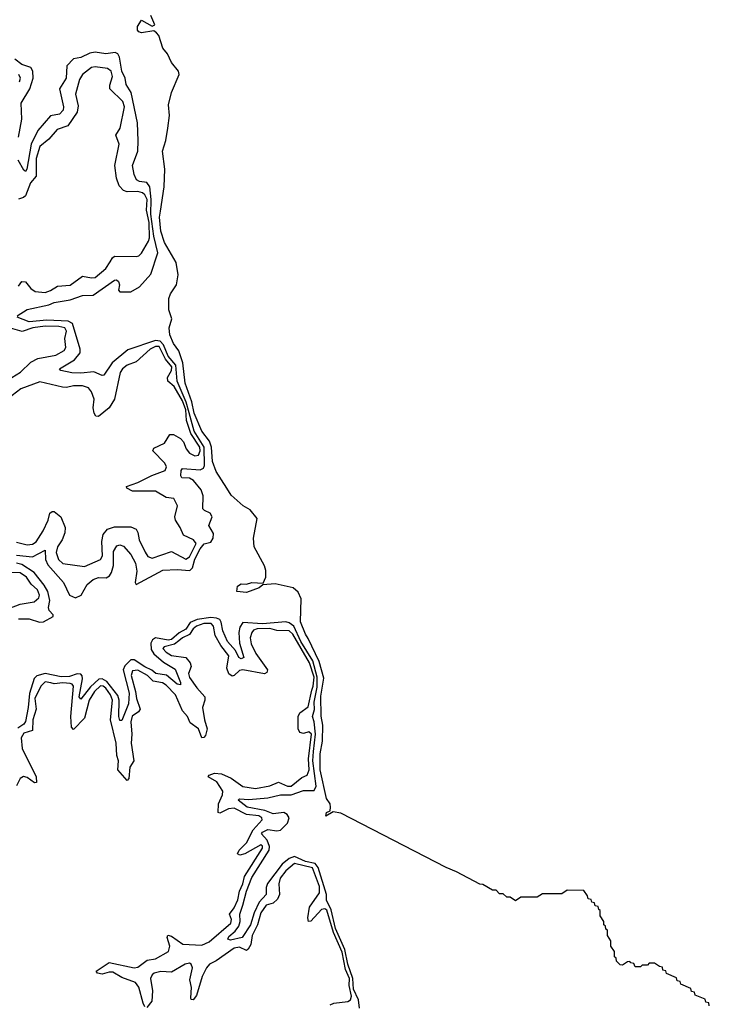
# Model space of a CAD drawing. Extents: x 2494118 to 2687960, y 757339 to 915227.
# Tile 346 of 364: x 2662322 to 2666192, y 874660 to 880183. Entities that reach past the tile are written whole.
import ezdxf

# ---------------------------------------------------------------- set-up
doc = ezdxf.new("R2010")
doc.units = 0

msp = doc.modelspace()

# ---------------------------------------------------------------- linework, layer by layer
at = {"layer": '0CON20XD'}
for points in [[(2666191.7, 874651.7), (2666188.3, 874668.3), (2666171.7, 874671.7), (2666168.3, 874688.3), (2666111.7, 874711.7), (2666108.3, 874728.3), (2666091.7, 874731.7), (2666088.3, 874748.3), (2666031.7, 874771.7), (2666028.3, 874788.3), (2666011.7, 874791.7), (2666008.3, 874808.3), (2665951.7, 874831.7), (2665948.3, 874848.3), (2665931.7, 874851.7), (2665928.3, 874868.3), (2665911.7, 874871.7), (2665885, 874890), (2665855, 874890), (2665845, 874880), (2665815, 874880), (2665805, 874870), (2665775, 874870), (2665768.3, 874888.3), (2665751.7, 874891.7), (2665745, 874900), (2665731.7, 874898.3), (2665705, 874880), (2665691.7, 874881.7), (2665671.7, 874901.7), (2665668.3, 874918.3), (2665660, 874925), (2665660, 874955), (2665640, 874985), (2665640, 875015), (2665620, 875045), (2665620, 875075), (2665611.7, 875081.7), (2665608.3, 875098.3), (2665600, 875105), (2665600, 875125), (2665580, 875155), (2665580, 875185), (2665571.7, 875191.7), (2665568.3, 875208.3), (2665551.7, 875211.7), (2665548.3, 875228.3), (2665531.7, 875231.7), (2665528.3, 875248.3), (2665511.7, 875251.7), (2665508.3, 875268.3), (2665488.3, 875298.3), (2665395, 875300), (2665365, 875280), (2665255, 875280), (2665225, 875260), (2665135, 875260), (2665105, 875240), (2665075, 875260), (2665055, 875260), (2665035, 875280), (2665015, 875280), (2664995, 875300), (2664975, 875300), (2664921.7, 875331.7), (2664905, 875333.3), (2664773.3, 875403.3), (2664715, 875426.7), (2664125, 875731.4), (2664081.2, 875738.8), (2664040, 875715), (2664044.3, 875735), (2664064.2, 875745.8), (2664067.1, 875765), (2664063.5, 875785), (2664043.8, 875815), (2664007.5, 875975), (2664007.3, 876065), (2664020.8, 876135), (2664023.3, 876225), (2664014.2, 876275.8), (2664012.6, 876387.4), (2664028.5, 876488.5), (2664001.8, 876581.8), (2663941.8, 876711.8), (2663925, 876736), (2663897.3, 876805), (2663902.1, 876935), (2663885, 876972.5), (2663856.4, 876996.4), (2663755, 877017.5), (2663687, 877013), (2663666.7, 876995), (2663595, 876970), (2663540, 876975), (2663543.8, 877006.2), (2663565, 877017.5), (2663595, 877016.7), (2663625, 877026.7), (2663688.3, 877021.7), (2663703.8, 877055), (2663703.6, 877093.6), (2663695, 877120), (2663638.1, 877225), (2663634.4, 877275), (2663654.2, 877385), (2663615, 877434.2), (2663576.6, 877456.6), (2663508.6, 877515), (2663484.8, 877554.8), (2663425, 877648), (2663404.6, 877705.4), (2663397.7, 877785), (2663387.8, 877817.8), (2663344.8, 877875), (2663301, 877975), (2663289, 878039), (2663250.7, 878145), (2663237.9, 878257.9), (2663214.6, 878324.6), (2663185, 878365.8), (2663164.6, 878415), (2663161.9, 878455), (2663175.6, 878505), (2663159.5, 878555), (2663159.2, 878619.2), (2663168.6, 878645), (2663201.4, 878695), (2663212.3, 878752.3), (2663200.9, 878820.9), (2663135, 878934), (2663115, 878997.5), (2663107.1, 879075), (2663111.8, 879108.2), (2663132, 879245), (2663136, 879345), (2663124.5, 879445), (2663142.9, 879505), (2663154.3, 879575), (2663163.1, 879645), (2663157.5, 879705), (2663174.3, 879775), (2663217.5, 879875), (2663212.5, 879895), (2663175, 879943.3), (2663152.5, 879992.5), (2663125, 880022.5), (2663103.6, 880093.6), (2663089.3, 880109.3), (2663075, 880120), (2663005, 880110), (2662990, 880115), (2662982.5, 880125), (2662982.5, 880145), (2663005, 880180), (2663065, 880147.5), (2663080, 880155), (2663057.3, 880207.3)], [(2662316.5, 879525), (2662334.8, 879625), (2662331, 879715), (2662378.7, 879795), (2662398.7, 879855), (2662396.8, 879895), (2662384, 879914), (2662335, 879932), (2662295, 879960.9)], [(2662307.5, 878522.5), (2662365, 878556.7), (2662485, 878583.1), (2662515, 878596.7), (2662605, 878611.4), (2662675, 878635.8), (2662735, 878638.2), (2662855, 878722.1), (2662865, 878723.3), (2662877.5, 878715), (2662881.5, 878695), (2662877.1, 878665), (2662885, 878655.8), (2662945, 878656.5), (2662995.4, 878684.6), (2663058.7, 878755), (2663098.2, 878875), (2663075, 878968.7), (2663057.8, 879092.2), (2663059.8, 879175), (2663053, 879245), (2663035, 879268.9), (2662995.1, 879275.1), (2662978.2, 879285), (2662965.3, 879315), (2662955.3, 879364.7), (2662984.6, 879445), (2662986.7, 879503.3), (2662983.2, 879605), (2662947.9, 879775), (2662919.1, 879819.1), (2662914.5, 879855), (2662895.2, 879895), (2662882, 879972), (2662872.5, 879992.5), (2662858.7, 879998.7), (2662805, 879992.1), (2662745, 880000.7), (2662715, 879996), (2662665, 879971.9), (2662625, 879963.9), (2662586.4, 879925), (2662583.8, 879855), (2662545.8, 879795), (2662567.6, 879695), (2662565.3, 879675), (2662545, 879653.6), (2662495, 879644.6), (2662425, 879561.6), (2662387.1, 879485), (2662362.1, 879345), (2662355, 879331.9), (2662345, 879338.6), (2662313, 879395)], [(2662315, 878688.8), (2662335, 878714.5), (2662355, 878713.3), (2662385, 878675.3), (2662408.5, 878658.5), (2662465, 878652.2), (2662495, 878663.1), (2662535, 878688.3), (2662606.3, 878693.7), (2662675, 878744.8), (2662725, 878734.7), (2662745, 878736.8), (2662805, 878787), (2662829.6, 878825), (2662842.5, 878847.5), (2662855, 878856.2), (2662975, 878854), (2662991.2, 878858.8), (2663005, 878872.7), (2663045, 878940.4), (2663049.8, 878960.2), (2663048, 879045), (2663033.1, 879115), (2663036.9, 879175), (2663025, 879201.3), (2663012.2, 879212.2), (2662985, 879219.6), (2662925, 879217.9), (2662905, 879224.8), (2662881.2, 879251.2), (2662866.4, 879295), (2662855.2, 879364.8), (2662880, 879485), (2662862.4, 879535), (2662885.4, 879574.7), (2662910.9, 879695), (2662900.7, 879725), (2662828.9, 879795), (2662827.8, 879815), (2662842.9, 879865), (2662835.7, 879895), (2662815, 879908.7), (2662745, 879918.2), (2662725, 879915.3), (2662674.8, 879875.2), (2662657.2, 879847.2), (2662634.7, 879765), (2662649.8, 879699.9), (2662645, 879664.7), (2662592.2, 879587.8), (2662532.4, 879567.6), (2662485, 879513.2), (2662435, 879472.1), (2662415.1, 879404.9), (2662415.2, 879304.8), (2662383, 879267), (2662355, 879194.7), (2662344.6, 879185), (2662315, 879176.3)], [(2662320.5, 879835), (2662327, 879855), (2662318.4, 879875)], [(2662305, 877178.4), (2662395, 877170.5), (2662465, 877206.7), (2662467.8, 877155), (2662480.9, 877125), (2662567.7, 877025), (2662602.5, 876955), (2662635, 876939.6), (2662666.7, 876955), (2662701.3, 877015), (2662735, 877043.1), (2662765, 877053.5), (2662808.1, 877051.9), (2662826.6, 877063.4), (2662838, 877082), (2662848.2, 877121.8), (2662849.4, 877200.6), (2662868, 877232), (2662885, 877237.7), (2662905, 877230), (2662945, 877183.6), (2662971.2, 877135), (2662980.4, 877089.5), (2662971.1, 877025), (2662975, 877014.3), (2663125, 877095.2), (2663205, 877098.9), (2663276.1, 877094), (2663292.3, 877107.7), (2663305, 877156.2), (2663335, 877215.1), (2663357.1, 877242.9), (2663395, 877252.9), (2663407.8, 877275), (2663410.1, 877300.1), (2663384.2, 877345), (2663403.1, 877395), (2663390.8, 877415), (2663358.9, 877428.9), (2663350, 877440), (2663351.7, 877511.7), (2663339.6, 877545), (2663298.3, 877598.3), (2663275, 877611.1), (2663232.7, 877612.7), (2663225.6, 877625), (2663228.1, 877655), (2663235, 877665.7), (2663335, 877657.3), (2663353.6, 877666.5), (2663358.3, 877681.7), (2663356.6, 877785), (2663301.1, 877875), (2663272.9, 877977.1), (2663257.2, 878037.2), (2663205.1, 878155), (2663198, 878245), (2663155, 878294.9), (2663129.2, 878359.2), (2663110.5, 878380.5), (2663085, 878382.6), (2662929.5, 878330.5), (2662841.9, 878258.1), (2662795, 878188.9), (2662785, 878186.7), (2662738.2, 878208.2), (2662665, 878200.5), (2662615, 878202.8), (2662553.3, 878215), (2662545.8, 878225), (2662629.6, 878275), (2662661.8, 878315), (2662662, 878335), (2662619.3, 878479.3), (2662595, 878492.2), (2662475, 878497.5), (2662375, 878488.8), (2662308.8, 878515)], [(2662279, 878175), (2662327.2, 878205), (2662385, 878262.2), (2662425, 878282), (2662525, 878301.7), (2662572.1, 878327.9), (2662581.4, 878345), (2662576.4, 878395), (2662584.4, 878435), (2662576.1, 878455), (2662541.8, 878461.8), (2662466.1, 878463.9), (2662395.4, 878455), (2662336.1, 878433.9), (2662218, 878468)], [(2662305, 877252.4), (2662365, 877237.3), (2662395, 877240), (2662415.5, 877254.5), (2662453.4, 877315), (2662482.9, 877375), (2662491.1, 877415), (2662505, 877424.6), (2662515, 877423.8), (2662553.6, 877393.6), (2662577.6, 877335), (2662574.8, 877305), (2662559.8, 877265), (2662534.8, 877225), (2662527.4, 877195), (2662540.8, 877155), (2662565, 877131.9), (2662685, 877116.3), (2662774.8, 877155.2), (2662786.9, 877175), (2662783, 877255), (2662790.7, 877295), (2662815.5, 877324.5), (2662855, 877338.7), (2662945, 877338.7), (2662975, 877325.3), (2662985.7, 877305.7), (2662992.6, 877265), (2663026.8, 877196.8), (2663042.1, 877172), (2663065, 877162.3), (2663175, 877199.3), (2663255, 877156), (2663275, 877170.5), (2663312.5, 877245), (2663297.8, 877265), (2663241.3, 877291.4), (2663223.2, 877335), (2663196.5, 877375), (2663192.9, 877395), (2663207.9, 877455), (2663186.6, 877496.6), (2663145, 877502.1), (2663085, 877538.2), (2662955, 877537.5), (2662924.3, 877555), (2662922.5, 877565), (2662985, 877586.3), (2663063.7, 877626.3), (2663137.7, 877655), (2663145.2, 877675), (2663136.3, 877695), (2663068.7, 877765), (2663075, 877779.2), (2663135, 877808.4), (2663165, 877856.2), (2663185, 877856.6), (2663225, 877832.9), (2663240.5, 877815), (2663256.1, 877775), (2663275, 877752), (2663305, 877737.3), (2663325, 877740.2), (2663334.7, 877765), (2663333.2, 877785), (2663282.2, 877862.2), (2663258, 877935), (2663255, 877995), (2663235, 878044.7), (2663189.5, 878125), (2663152.6, 878155), (2663152, 878175), (2663173.3, 878215), (2663175.1, 878235), (2663139.6, 878279.6), (2663105, 878350.5), (2663085, 878350.4), (2663054.5, 878335), (2662975, 878264.2), (2662925, 878245.6), (2662899.5, 878225), (2662886.2, 878203.8), (2662854.8, 878055), (2662824.4, 878005), (2662765, 877957.8), (2662749.5, 877959.5), (2662739.3, 877975), (2662734.5, 878005), (2662740.5, 878055), (2662726.1, 878095), (2662708.7, 878118.7), (2662675, 878129.1), (2662625, 878128.4), (2662585, 878119.1), (2662561.8, 878121.8), (2662435, 878151), (2662328.3, 878111.7), (2662255, 878056.5)], [(2662315, 876821.9), (2662375, 876821.3), (2662433.5, 876803.5), (2662455, 876805.7), (2662510.7, 876835), (2662510.3, 876845), (2662488.1, 876868.1), (2662483.5, 876885), (2662491.4, 876925), (2662480.3, 876975), (2662460.4, 877010.4), (2662402.8, 877082.7), (2662335, 877127.1), (2662305, 877134.1)], [(2662260.9, 876879.1), (2662325, 876903.8), (2662402.6, 876917.4), (2662429.8, 876940.2), (2662434.2, 876955), (2662422.7, 876985), (2662385.9, 877015.9), (2662360.4, 877055), (2662325, 877079.2), (2662275, 877082.6)], [(2664228, 874638), (2664223.3, 874685), (2664195.7, 874745), (2664191.9, 874805), (2664164.2, 874885), (2664147, 874967), (2664095, 875084.3), (2664069.7, 875189.7), (2664043.8, 875243.8), (2664043.9, 875275), (2663997.3, 875427.3), (2663980.1, 875450.1), (2663925, 875461.4), (2663865, 875488.3), (2663835, 875477), (2663794.1, 875445.9), (2663713.5, 875336.5), (2663705.9, 875315), (2663704.8, 875275), (2663666.7, 875233.3), (2663637.4, 875172.6), (2663617.2, 875105), (2663570, 875035), (2663505, 875020), (2663490, 875025), (2663495, 875040.8), (2663530.9, 875069.1), (2663552, 875098), (2663559.6, 875125), (2663556.8, 875165), (2663574.1, 875215.9), (2663594.9, 875295), (2663625, 875370.4), (2663721.3, 875525), (2663723.4, 875545), (2663711, 875581), (2663679.1, 875615), (2663684.7, 875625), (2663715, 875639.4), (2663765, 875632), (2663785, 875636.2), (2663824.6, 875675), (2663835.2, 875705), (2663823, 875725), (2663805, 875734.9), (2663745, 875727.4), (2663697.6, 875747.6), (2663597.8, 875765), (2663547.5, 875805), (2663555, 875811.4), (2663608.3, 875808.3), (2663715, 875817.5), (2663784.8, 875835.2), (2663845, 875833.9), (2663915, 875859.4), (2663975, 875859.1), (2663986.1, 875883.9), (2663966.9, 876025), (2663971.7, 876078.3), (2663982.6, 876175), (2663974.8, 876245), (2663964.3, 876275), (2663977.1, 876312.9), (2663975.1, 876355), (2663992, 876438), (2663992.3, 876495), (2663966.3, 876586.3), (2663899.3, 876695), (2663860, 876780), (2663835, 876798.9), (2663815, 876804.7), (2663685, 876794.1), (2663575, 876800.6), (2663557.5, 876775), (2663552.7, 876745), (2663556.1, 876686.1), (2663580.8, 876605), (2663565, 876598.4), (2663551.2, 876605), (2663533.5, 876643.5), (2663488.8, 876695), (2663461.9, 876755), (2663453.1, 876803.1), (2663445, 876817.5), (2663426.5, 876826.5), (2663395, 876828.8), (2663319, 876819), (2663278.4, 876801.6), (2663255, 876763.8), (2663217.3, 876742.7), (2663175, 876705.3), (2663155, 876702.4), (2663085, 876715.3), (2663067.5, 876705), (2663058.4, 876685), (2663060.1, 876650.1), (2663074.9, 876624.9), (2663129.1, 876579.1), (2663195, 876538.8), (2663225.3, 876465), (2663225, 876452), (2663205, 876456.2), (2663145.6, 876505.6), (2663085.4, 876515), (2663063.9, 876533.9), (2663025, 876551.9), (2662965, 876592.7), (2662945, 876592.5), (2662911.6, 876558.4), (2662902.9, 876535), (2662936.1, 876405), (2662933.7, 876345), (2662895, 876252.5), (2662885, 876252.5), (2662879.5, 876275), (2662880.4, 876365), (2662872.1, 876392.1), (2662811.4, 876471.4), (2662785, 876486), (2662765.6, 876484.4), (2662720.3, 876439.7), (2662665, 876371.5), (2662656.5, 876385), (2662675.6, 876485), (2662672.9, 876503), (2662665, 876511.7), (2662645, 876513.2), (2662601.1, 876498.9), (2662555, 876497.3), (2662464.6, 876515.4), (2662418, 876502), (2662403.3, 876486.7), (2662377.5, 876402.5), (2662370.7, 876325), (2662354.8, 876245.2), (2662345, 876231.3), (2662311.4, 876208.6)], [(2663961, 876421), (2663969.8, 876445), (2663974, 876495), (2663948.7, 876575), (2663855, 876735.8), (2663835, 876754.5), (2663765, 876757.4), (2663725, 876766.9), (2663655, 876765.7), (2663635, 876757.6), (2663625.7, 876745), (2663615.9, 876715), (2663621.8, 876681.8), (2663647, 876627), (2663712.8, 876535), (2663709.2, 876520.8), (2663695, 876514.1), (2663575, 876536.6), (2663555, 876531.6), (2663525, 876503.7), (2663515, 876501.3), (2663495, 876513), (2663484.1, 876545), (2663496.4, 876615), (2663451.8, 876671.8), (2663418.5, 876728.5), (2663410.5, 876780.5), (2663395.9, 876795), (2663355.3, 876795.3), (2663315, 876781.8), (2663295, 876766.1), (2663274.6, 876735), (2663235, 876715.7), (2663215, 876698.3), (2663191, 876679), (2663133.8, 876665), (2663124.6, 876655), (2663144.1, 876635), (2663175, 876616.4), (2663255, 876605.2), (2663278.9, 876575), (2663284.7, 876555), (2663270, 876515), (2663275, 876492.5), (2663315.5, 876435.5), (2663361.1, 876385), (2663361.1, 876365), (2663347.9, 876325), (2663358.4, 876255), (2663374.4, 876205), (2663365, 876167.4), (2663355, 876156), (2663344.2, 876154.2), (2663325.4, 876205.4), (2663279.5, 876239.5), (2663263.7, 876273.6), (2663235.7, 876305.7), (2663196.3, 876395), (2663145, 876449.4), (2663123.7, 876463.7), (2663072.1, 876472.1), (2663039.6, 876505), (2662985, 876534.3), (2662955, 876529.5), (2662946.9, 876505), (2662971.8, 876415), (2662976.9, 876375), (2662998.1, 876315), (2662989.6, 876300.4), (2662953.7, 876276.3), (2662945.8, 876244.2), (2662952.4, 876175), (2662948.1, 876125), (2662963.3, 876025), (2662939.9, 875990.1), (2662935, 875925.8), (2662925, 875916), (2662872.5, 875975), (2662876.2, 876025), (2662866.8, 876055), (2662863.1, 876125), (2662831.6, 876255), (2662843.8, 876365), (2662832.5, 876395), (2662805, 876433.7), (2662790.8, 876445), (2662775, 876445.5), (2662742.6, 876415), (2662712.5, 876365), (2662685.2, 876265), (2662625, 876201.9), (2662613.9, 876213.9), (2662609.4, 876275), (2662624.5, 876445), (2662616.3, 876456.3), (2662605, 876459.6), (2662565, 876463.1), (2662515, 876456.7), (2662496.6, 876463.4), (2662465, 876468.1), (2662440.7, 876445), (2662407.8, 876375), (2662415.1, 876315), (2662395.4, 876255.4), (2662395, 876195.4), (2662345, 876180.7), (2662329.7, 876155), (2662336.9, 876095), (2662414, 875935), (2662416.9, 875903.1), (2662405, 875902.7), (2662365, 875931.9), (2662343, 875937), (2662324.2, 875925.8), (2662305, 875884.6)], [(2663025, 874646), (2663015, 874666), (2662990.7, 874755), (2662972.6, 874782.6), (2662895, 874809.5), (2662845, 874839.7), (2662825, 874840.8), (2662785, 874828), (2662759.2, 874835), (2662751.2, 874845), (2662825, 874894.6), (2662965, 874864.8), (2662985, 874868.8), (2663037.8, 874907.8), (2663085, 874915.1), (2663157.5, 874955), (2663165.2, 874985), (2663150.3, 875035), (2663152.8, 875047.3), (2663175, 875041.9), (2663237.3, 874997.3), (2663345, 874992.2), (2663385, 875010.9), (2663507.5, 875115), (2663510.5, 875135), (2663499, 875165), (2663525, 875200.3), (2663547.1, 875245), (2663555.3, 875295), (2663574.7, 875335), (2663584.2, 875375.8), (2663685.5, 875535), (2663685, 875546.6), (2663675, 875553.9), (2663585, 875503.8), (2663557.1, 875497.1), (2663543.8, 875503.9), (2663554.3, 875525), (2663595, 875565.2), (2663632.3, 875637.7), (2663681.9, 875695), (2663681.3, 875705), (2663665, 875717.6), (2663594.2, 875724.2), (2663525, 875759.4), (2663494.7, 875755.3), (2663445, 875731.4), (2663436.7, 875735), (2663436.9, 875785), (2663460.5, 875835), (2663461.6, 875855), (2663428.1, 875908.1), (2663380.5, 875935), (2663384.6, 875945), (2663415, 875956.1), (2663455, 875951.6), (2663508.9, 875928.9), (2663575, 875881.8), (2663645, 875870.8), (2663725, 875885.2), (2663775, 875905.9), (2663825, 875882.6), (2663845, 875883.8), (2663905, 875931.3), (2663935, 875945.7), (2663945.9, 875974.1), (2663942.5, 876037.5), (2663958.8, 876175), (2663945, 876188.1), (2663915, 876179.6), (2663893.2, 876185), (2663885.2, 876205), (2663884.8, 876275), (2663894.7, 876295), (2663941.4, 876328.6), (2663961, 876421)], [(2664065, 874656.3), (2664085, 874665.6), (2664163.6, 874675), (2664179.1, 874685), (2664183.9, 874706), (2664170.1, 874765), (2664172.9, 874805), (2664151, 874855), (2664132.3, 874952.3), (2664082.5, 875062.5), (2664045, 875188.4), (2664035, 875195.3), (2664015, 875192.2), (2663955, 875126), (2663942.7, 875125), (2663939.1, 875145), (2663949.3, 875205), (2664004, 875285), (2664005, 875321.1), (2663965.9, 875425), (2663865, 875449.1), (2663815, 875408.4), (2663782.9, 875367.1), (2663776.4, 875335), (2663779.2, 875275), (2663769.7, 875250.3), (2663745, 875227), (2663704.4, 875215), (2663675, 875172.6), (2663657.3, 875105), (2663627.2, 875045), (2663618.4, 874995), (2663605, 874969), (2663595, 874960.8), (2663555, 874979.4), (2663526.3, 874975), (2663424.2, 874904.2), (2663387.5, 874885), (2663369.6, 874865), (2663346.7, 874815), (2663315, 874708.9), (2663295, 874684.5), (2663285, 874686), (2663281.8, 874695), (2663285.6, 874754.4), (2663276.8, 874796.8), (2663291.6, 874865), (2663284.7, 874885), (2663275, 874889.6), (2663250, 874885), (2663175, 874840), (2663113.4, 874843.4), (2663076.1, 874833.9), (2663064.7, 874825), (2663056.6, 874805), (2663068, 874735), (2663062.9, 874677.1), (2663035, 874640.8)]]:
    msp.add_lwpolyline(points, dxfattribs=at)

doc.saveas('drawing.dxf')
